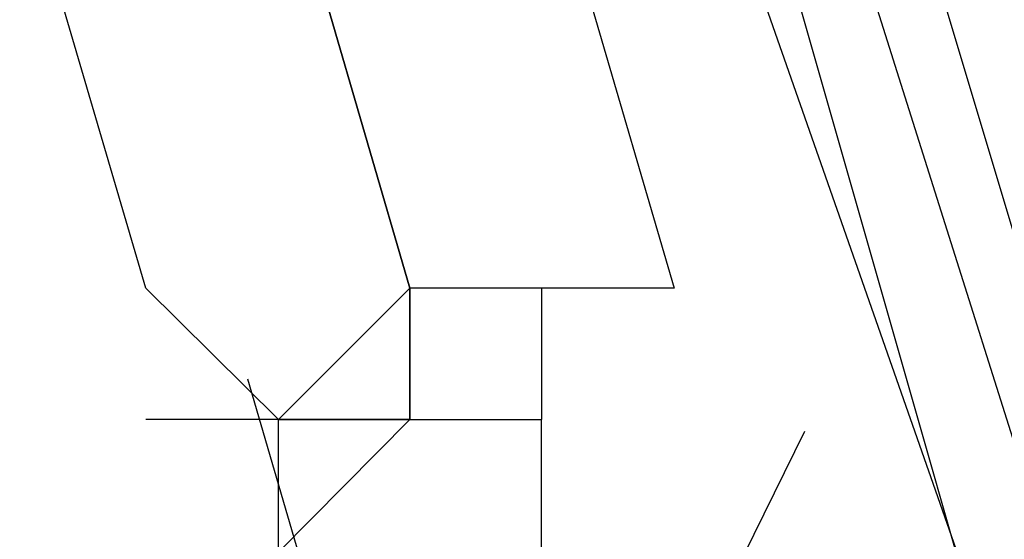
# Model space of a CAD drawing. Header units: feet. Extents: x -79 to 198, y -22 to 181.
# Tile 319 of 656: x 16.4405 to 16.5401, y 43.2457 to 43.2982. Entities that reach past the tile are written whole.
import ezdxf

# ---------------------------------------------------------------- set-up
doc = ezdxf.new("R2010")
doc.units = ezdxf.units.FT
doc.layers.add('A-LINEA', color=7, linetype='CONTINUOUS')

msp = doc.modelspace()

# ---------------------------------------------------------------- linework, layer by layer
at = {"layer": 'A-LINEA'}
for p, q in [((16.48, 43.2711), (16.48, 43.2711)), ((16.48, 43.2711), (16.48, 43.2578)), ((16.48, 43.2711), (16.48, 43.2711)), ((16.48, 43.2711), (16.48, 43.2711)), ((16.48, 43.2711), (16.48, 43.2711)), ((16.48, 43.2711), (16.48, 43.2711)), ((16.48, 43.2711), (16.48, 43.2711)), ((16.48, 43.2711), (16.48, 43.2711)), ((16.48, 43.2711), (16.48, 43.2711)), ((16.48, 43.2578), (16.48, 43.2711)), ((16.48, 43.2578), (16.48, 43.2711)), ((16.48, 43.2711), (16.48, 43.2711)), ((16.48, 43.2711), (16.48, 43.2711)), ((16.48, 43.2711), (16.48, 43.2578)), ((16.48, 43.2711), (16.48, 43.2711)), ((16.48, 43.2711), (16.48, 43.2711)), ((16.48, 43.2711), (16.48, 43.2711)), ((16.48, 43.2711), (16.48, 43.2711)), ((16.48, 43.2711), (16.48, 43.2711)), ((16.48, 43.2711), (16.48, 43.2711)), ((16.48, 43.2711), (16.48, 43.2711)), ((16.48, 43.2578), (16.48, 43.2711)), ((16.48, 43.2578), (16.48, 43.2711)), ((16.48, 43.2711), (16.48, 43.2711)), ((16.4933, 43.2711), (16.4933, 43.2711)), ((16.4933, 43.2711), (16.4933, 43.2711)), ((16.4933, 43.2711), (16.4933, 43.2711)), ((16.4933, 43.2711), (16.4933, 43.2711)), ((16.4933, 43.2711), (16.4933, 43.2711)), ((16.4933, 43.2711), (16.4933, 43.2578)), ((16.4933, 43.2711), (16.4933, 43.2711)), ((16.4933, 43.2711), (16.4933, 43.2711)), ((16.4933, 43.2711), (16.4933, 43.2711)), ((16.4933, 43.2711), (16.4933, 43.2711)), ((16.4933, 43.2711), (16.4933, 43.2711)), ((16.4933, 43.2711), (16.4933, 43.2711)), ((16.4933, 43.2711), (16.4933, 43.2711)), ((16.4933, 43.2711), (16.4933, 43.2711)), ((16.4933, 43.2711), (16.4933, 43.2711)), ((16.4933, 43.2711), (16.4933, 43.2711)), ((16.4933, 43.2711), (16.4933, 43.2711)), ((16.4933, 43.2711), (16.4933, 43.2711)), ((16.4933, 43.2711), (16.4933, 43.2711)), ((16.4933, 43.2711), (16.4933, 43.2711)), ((16.4933, 43.2711), (16.4933, 43.2578)), ((16.4933, 43.2711), (16.4933, 43.2711)), ((16.4933, 43.2711), (16.4933, 43.2711)), ((16.4933, 43.2711), (16.4933, 43.2711)), ((16.4933, 43.2711), (16.4933, 43.2711)), ((16.4933, 43.2711), (16.4933, 43.2711)), ((16.4933, 43.2711), (16.4933, 43.2711)), ((16.4933, 43.2711), (16.4933, 43.2711)), ((16.4933, 43.2711), (16.4933, 43.2711)), ((16.4933, 43.2711), (16.4933, 43.2711)), ((16.5067, 43.2711), (16.5067, 43.2711)), ((16.5067, 43.2711), (16.5067, 43.2711)), ((16.5067, 43.2711), (16.5067, 43.2711)), ((16.5067, 43.2711), (16.5067, 43.2711)), ((16.5067, 43.2711), (16.5067, 43.2711)), ((16.5067, 43.2711), (16.5067, 43.2711)), ((16.5067, 43.2711), (16.5067, 43.2711)), ((16.5067, 43.2711), (16.5067, 43.2711)), ((16.4799, 43.2063), (16.4636, 43.2619)), ((16.4799, 43.2063), (16.4636, 43.2619)), ((16.48, 43.2578), (16.4667, 43.2578)), ((16.4667, 43.2578), (16.4667, 43.2578)), ((16.4667, 43.2444), (16.4667, 43.2578)), ((16.4667, 43.2578), (16.4667, 43.2578)), ((16.4667, 43.2578), (16.4667, 43.2578)), ((16.4667, 43.2578), (16.4667, 43.2578)), ((16.4667, 43.2578), (16.4667, 43.2578)), ((16.4667, 43.2578), (16.4667, 43.2578)), ((16.4667, 43.2578), (16.4667, 43.2578)), ((16.4667, 43.2578), (16.4667, 43.2578)), ((16.4667, 43.2578), (16.48, 43.2578)), ((16.4667, 43.2578), (16.48, 43.2578)), ((16.4667, 43.2578), (16.48, 43.2578)), ((16.4667, 43.2578), (16.48, 43.2578)), ((16.4667, 43.2578), (16.4667, 43.2578)), ((16.4667, 43.2578), (16.4667, 43.2578)), ((16.4667, 43.2578), (16.4667, 43.2578)), ((16.4667, 43.2578), (16.4667, 43.2578)), ((16.4667, 43.2578), (16.4667, 43.2578)), ((16.4667, 43.2578), (16.4667, 43.2578)), ((16.4667, 43.2578), (16.4667, 43.2578)), ((16.4667, 43.2578), (16.4667, 43.2578)), ((16.4667, 43.2578), (16.4667, 43.2578)), ((16.4667, 43.2578), (16.4667, 43.2578)), ((16.48, 43.2578), (16.4667, 43.2578)), ((16.48, 43.2578), (16.4667, 43.2578)), ((16.4667, 43.2578), (16.4667, 43.2578)), ((16.4667, 43.2444), (16.4667, 43.2578)), ((16.4667, 43.2578), (16.4667, 43.2578)), ((16.4667, 43.2578), (16.4667, 43.2578)), ((16.4667, 43.2578), (16.4667, 43.2578)), ((16.4667, 43.2578), (16.4667, 43.2578)), ((16.4667, 43.2578), (16.4667, 43.2578)), ((16.4667, 43.2578), (16.4667, 43.2578)), ((16.4667, 43.2578), (16.4667, 43.2578)), ((16.4667, 43.2578), (16.48, 43.2578)), ((16.4667, 43.2578), (16.48, 43.2578)), ((16.4667, 43.2578), (16.48, 43.2578)), ((16.4667, 43.2578), (16.48, 43.2578)), ((16.4667, 43.2578), (16.4667, 43.2578)), ((16.4667, 43.2578), (16.4667, 43.2578)), ((16.4667, 43.2578), (16.4667, 43.2578)), ((16.4667, 43.2578), (16.4667, 43.2578)), ((16.4667, 43.2578), (16.4667, 43.2578)), ((16.4667, 43.2578), (16.4667, 43.2578)), ((16.4667, 43.2578), (16.4667, 43.2578)), ((16.4667, 43.2578), (16.4667, 43.2578)), ((16.4667, 43.2578), (16.4667, 43.2578)), ((16.4667, 43.2578), (16.4667, 43.2578)), ((16.48, 43.2578), (16.4667, 43.2578)), ((16.48, 43.2578), (16.48, 43.2578)), ((16.48, 43.2578), (16.48, 43.2578)), ((16.48, 43.2578), (16.48, 43.2578)), ((16.48, 43.2578), (16.48, 43.2578)), ((16.48, 43.2578), (16.48, 43.2578)), ((16.48, 43.2578), (16.48, 43.2578)), ((16.48, 43.2578), (16.48, 43.2578)), ((16.48, 43.2578), (16.48, 43.2578)), ((16.48, 43.2578), (16.48, 43.2578)), ((16.48, 43.2578), (16.48, 43.2578)), ((16.48, 43.2578), (16.48, 43.2578)), ((16.48, 43.2578), (16.48, 43.2578)), ((16.48, 43.2578), (16.48, 43.2578)), ((16.48, 43.2578), (16.48, 43.2578)), ((16.48, 43.2578), (16.48, 43.2578)), ((16.48, 43.2578), (16.48, 43.2578)), ((16.48, 43.2578), (16.48, 43.2578)), ((16.48, 43.2578), (16.48, 43.2578)), ((16.48, 43.2578), (16.48, 43.2578)), ((16.48, 43.2578), (16.48, 43.2578)), ((16.48, 43.2578), (16.48, 43.2578)), ((16.48, 43.2578), (16.48, 43.2578)), ((16.48, 43.2578), (16.48, 43.2578)), ((16.48, 43.2578), (16.48, 43.2578)), ((16.48, 43.2578), (16.48, 43.2578)), ((16.48, 43.2578), (16.4933, 43.2578)), ((16.48, 43.2578), (16.48, 43.2578)), ((16.48, 43.2578), (16.48, 43.2578)), ((16.48, 43.2578), (16.48, 43.2578)), ((16.48, 43.2578), (16.48, 43.2578)), ((16.48, 43.2578), (16.48, 43.2578)), ((16.48, 43.2578), (16.48, 43.2578)), ((16.48, 43.2578), (16.48, 43.2578)), ((16.48, 43.2578), (16.48, 43.2578)), ((16.48, 43.2578), (16.48, 43.2578)), ((16.48, 43.2578), (16.48, 43.2578)), ((16.48, 43.2578), (16.48, 43.2578)), ((16.48, 43.2578), (16.48, 43.2578)), ((16.48, 43.2578), (16.48, 43.2578)), ((16.48, 43.2578), (16.48, 43.2578)), ((16.48, 43.2578), (16.48, 43.2578)), ((16.48, 43.2578), (16.48, 43.2578)), ((16.48, 43.2578), (16.48, 43.2578)), ((16.48, 43.2578), (16.48, 43.2578)), ((16.48, 43.2578), (16.48, 43.2578)), ((16.48, 43.2578), (16.48, 43.2578)), ((16.48, 43.2578), (16.48, 43.2578)), ((16.48, 43.2578), (16.48, 43.2578)), ((16.48, 43.2578), (16.48, 43.2578)), ((16.48, 43.2578), (16.48, 43.2578)), ((16.48, 43.2578), (16.48, 43.2578)), ((16.48, 43.2578), (16.48, 43.2578)), ((16.48, 43.2578), (16.48, 43.2578)), ((16.48, 43.2578), (16.4933, 43.2578)), ((16.48, 43.2578), (16.48, 43.2578)), ((16.48, 43.2578), (16.48, 43.2578)), ((16.4933, 43.2578), (16.4933, 43.2578)), ((16.4933, 43.2578), (16.4933, 43.2578)), ((16.4933, 43.2578), (16.4933, 43.2578)), ((16.4933, 43.2578), (16.4933, 43.2578)), ((16.4933, 43.2578), (16.4933, 43.2578)), ((16.4933, 43.2578), (16.4933, 43.2578)), ((16.4933, 43.2578), (16.4933, 43.2578)), ((16.4933, 43.2578), (16.4933, 43.2578)), ((16.4933, 43.2578), (16.4933, 43.2578)), ((16.4933, 43.2578), (16.4933, 43.2578)), ((16.4933, 43.2578), (16.4933, 43.2578)), ((16.4933, 43.2578), (16.4933, 43.2578)), ((16.4933, 43.2578), (16.4933, 43.2578)), ((16.4933, 43.2578), (16.4933, 43.2578)), ((16.4933, 43.2578), (16.4933, 43.2578)), ((16.4933, 43.2578), (16.4933, 43.2578)), ((16.4933, 43.2578), (16.4933, 43.2578)), ((16.4933, 43.2578), (16.4933, 43.2578)), ((16.4933, 43.2578), (16.4933, 43.2578)), ((16.4933, 43.2444), (16.4933, 43.2578)), ((16.4933, 43.2444), (16.4933, 43.2578)), ((16.4933, 43.2578), (16.4933, 43.2578)), ((16.4933, 43.2578), (16.4933, 43.2578)), ((16.4933, 43.2578), (16.4933, 43.2578)), ((16.4933, 43.2578), (16.4933, 43.2578)), ((16.4933, 43.2578), (16.4933, 43.2578)), ((16.4933, 43.2578), (16.4933, 43.2578)), ((16.4933, 43.2578), (16.4933, 43.2578)), ((16.4933, 43.2578), (16.4933, 43.2578)), ((16.4933, 43.2578), (16.4933, 43.2578)), ((16.4933, 43.2578), (16.4933, 43.2578)), ((16.4933, 43.2578), (16.4933, 43.2578)), ((16.4933, 43.2578), (16.4933, 43.2578)), ((16.4933, 43.2578), (16.4933, 43.2578)), ((16.4933, 43.2578), (16.4933, 43.2578)), ((16.4933, 43.2578), (16.4933, 43.2578)), ((16.4933, 43.2578), (16.4933, 43.2578)), ((16.4933, 43.2578), (16.4933, 43.2578)), ((16.4933, 43.2578), (16.4933, 43.2578)), ((16.4933, 43.2578), (16.4933, 43.2578)), ((16.4933, 43.2578), (16.4933, 43.2578)), ((16.4933, 43.2444), (16.4933, 43.2578)), ((16.4933, 43.2444), (16.4933, 43.2578)), ((16.4933, 43.2578), (16.4933, 43.2578))]:
    msp.add_line(p, q, dxfattribs=at)
for points in [[(16.4533, 43.2711), (15.3467, 47.0444), (15.3467, 47.0578), (15.3733, 47.0578), (16.48, 43.2711), (16.4667, 43.2578), (16.4533, 43.2711)], [(16.4533, 43.2711), (15.3467, 47.0444), (15.3467, 47.0578), (15.3733, 47.0578), (16.48, 43.2711), (16.4667, 43.2578), (16.4533, 43.2711)], [(16.48, 43.2711), (15.3733, 47.0578), (15.3867, 47.0578), (15.4, 47.0578), (16.5067, 43.2711), (16.48, 43.2711)], [(16.48, 43.2711), (15.3733, 47.0578), (15.3867, 47.0578), (15.4, 47.0578), (16.5067, 43.2711), (16.48, 43.2711)], [(17.1333, 43.2844), (17.0533, 43.5644), (16.4933, 43.3911), (16.5733, 43.1111), (17.1333, 43.2844)], [(17.1333, 43.2844), (17.0533, 43.5644), (16.4933, 43.3911), (16.5733, 43.1111), (17.1333, 43.2844)], [(17.04, 43.5511), (17.1333, 43.2844), (16.5867, 43.0978), (16.4933, 43.3644), (17.04, 43.5511)], [(17.04, 43.5511), (17.1333, 43.2844), (16.5867, 43.0978), (16.4933, 43.3644), (17.04, 43.5511)], [(17.12, 43.2844), (17.04, 43.5511), (16.5067, 43.3911), (16.5867, 43.1244), (17.12, 43.2844)], [(17.12, 43.2844), (17.04, 43.5511), (16.5067, 43.3911), (16.5867, 43.1244), (17.12, 43.2844)], [(17.04, 43.5378), (17.12, 43.2844), (16.5867, 43.1111), (16.5067, 43.3644), (17.04, 43.5378)], [(17.04, 43.5378), (17.12, 43.2844), (16.5867, 43.1111), (16.5067, 43.3644), (17.04, 43.5378)], [(16.5067, 43.2711), (16.4933, 43.2711), (16.48, 43.2711), (16.4667, 43.2578), (16.4533, 43.2578)], [(16.5067, 43.2711), (16.4933, 43.2711), (16.48, 43.2711), (16.4667, 43.2578), (16.4533, 43.2578)], [(16.4667, 43.2444), (16.48, 43.2578), (16.4933, 43.2578)], [(16.4667, 43.2444), (16.48, 43.2578), (16.4933, 43.2578)], [(16.5199, 43.2566), (16.5076, 43.2316), (16.5322, 43.2186)], [(16.5199, 43.2566), (16.5076, 43.2316), (16.5322, 43.2186)]]:
    msp.add_lwpolyline(points, dxfattribs=at)

doc.saveas('drawing.dxf')
